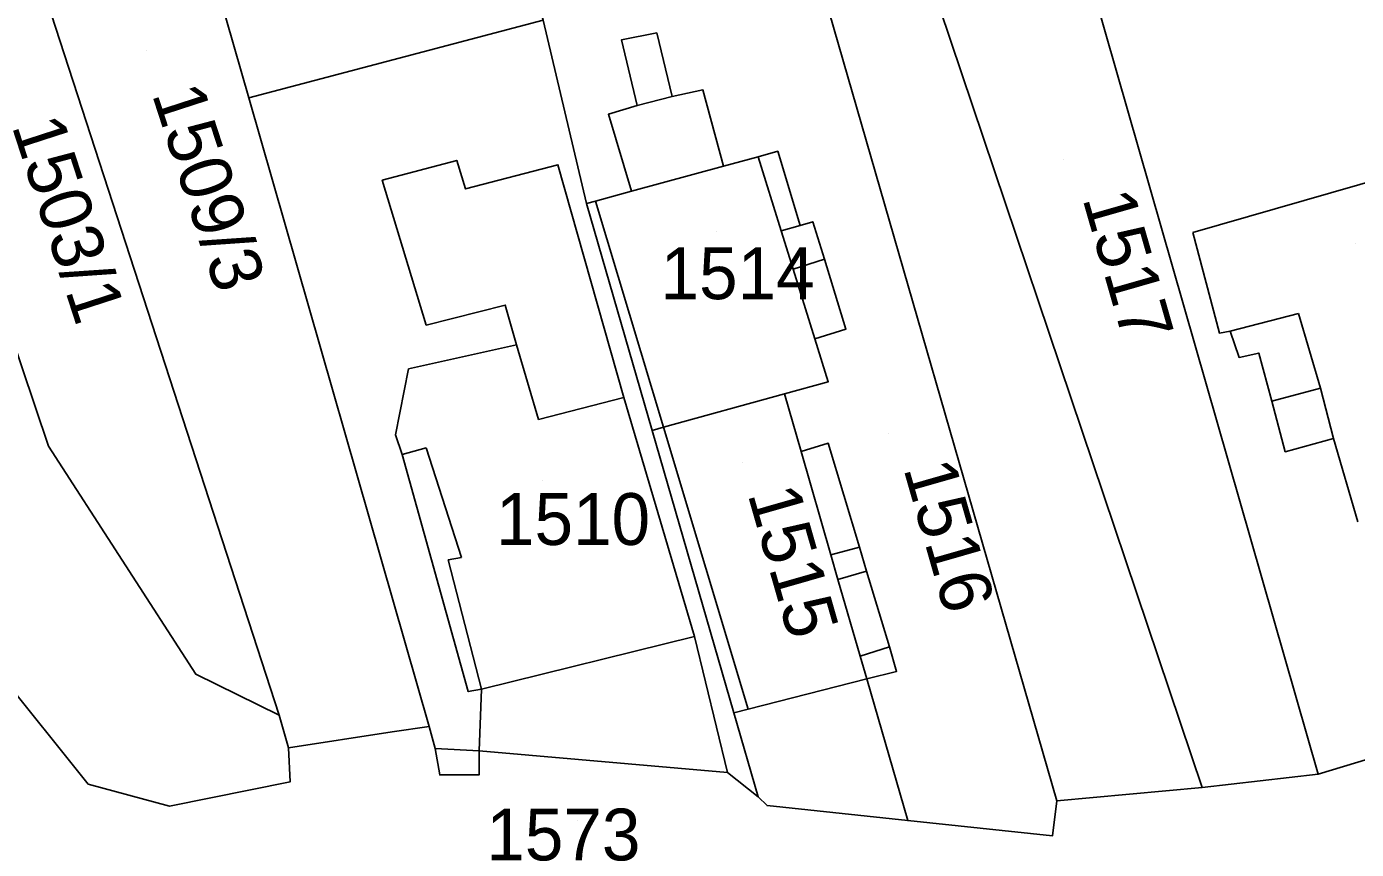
# Model space of a CAD drawing. Extents: x -263943 to -261149, y -1236934 to -1230686.
# Drawn here: x -262728.3 to -262676.9, y -1235184.1 to -1235152.3 of the extents above; entities that cross this region are included whole.
import ezdxf

# ---------------------------------------------------------------- set-up
doc = ezdxf.new("R2010")
doc.units = 0
for name, color, linetype in [('body_kn', 7, 'Continuous'), ('kladpar_druhypozemkov', 7, 'Continuous'), ('kladpar_hranice', 7, 'Continuous'), ('kladpar_parcelnecisla', 7, 'Continuous'), ('kladpar_plochy', 7, 'Continuous'), ('zappar_hrandruhpozemk', 7, 'Continuous')]:
    doc.layers.add(name, color=color, linetype=linetype)

msp = doc.modelspace()

# ---------------------------------------------------------------- linework, layer by layer
at = {"layer": 'body_kn'}
for p, q in [((-262703.94, -1235152.55), (-262703.94, -1235152.55)), ((-262705.3, -1235152.81), (-262705.3, -1235152.81)), ((-262719.69, -1235155.06), (-262719.69, -1235155.06)), ((-262703.35, -1235155.01), (-262703.35, -1235155.01)), ((-262702.16, -1235154.75), (-262702.16, -1235154.75)), ((-262704.7, -1235155.35), (-262704.7, -1235155.35)), ((-262704.7, -1235155.35), (-262704.7, -1235155.35)), ((-262705.81, -1235155.69), (-262705.81, -1235155.69)), ((-262699.27, -1235157.12), (-262699.27, -1235157.12)), ((-262711.66, -1235157.47), (-262711.66, -1235157.47)), ((-262707.76, -1235157.64), (-262707.76, -1235157.64)), ((-262701.37, -1235157.69), (-262701.37, -1235157.69)), ((-262700.03, -1235157.33), (-262700.03, -1235157.33)), ((-262700.03, -1235157.33), (-262700.03, -1235157.33)), ((-262714.54, -1235158.24), (-262714.54, -1235158.24)), ((-262711.32, -1235158.57), (-262711.32, -1235158.57)), ((-262704.92, -1235158.66), (-262704.92, -1235158.66)), ((-262704.92, -1235158.66), (-262704.92, -1235158.66)), ((-262706.66, -1235159.14), (-262706.66, -1235159.14)), ((-262706.3, -1235159.04), (-262706.3, -1235159.04)), ((-262699.14, -1235160.19), (-262699.14, -1235160.19)), ((-262699.14, -1235160.19), (-262699.14, -1235160.19)), ((-262698.4, -1235159.98), (-262698.4, -1235159.98)), ((-262697.92, -1235159.84), (-262697.92, -1235159.84)), ((-262697.92, -1235159.84), (-262697.92, -1235159.84)), ((-262683.24, -1235160.25), (-262683.24, -1235160.25)), ((-262697.47, -1235161.29), (-262697.47, -1235161.29)), ((-262698.68, -1235161.67), (-262698.68, -1235161.67)), ((-262698.68, -1235161.67), (-262698.68, -1235161.67)), ((-262709.79, -1235163.06), (-262709.79, -1235163.06)), ((-262679.17, -1235163.38), (-262679.17, -1235163.38)), ((-262712.84, -1235163.83), (-262712.84, -1235163.83)), ((-262697.84, -1235164.36), (-262697.84, -1235164.36)), ((-262696.64, -1235163.99), (-262696.64, -1235163.99)), ((-262682.22, -1235164.14), (-262682.22, -1235164.14)), ((-262681.8, -1235164.06), (-262681.8, -1235164.06)), ((-262681.8, -1235164.06), (-262681.8, -1235164.06)), ((-262709.36, -1235164.59), (-262709.36, -1235164.59)), ((-262709.36, -1235164.59), (-262709.36, -1235164.59)), ((-262680.7, -1235164.91), (-262680.7, -1235164.91)), ((-262681.46, -1235165.08), (-262681.46, -1235165.08)), ((-262713.52, -1235165.52), (-262713.52, -1235165.52)), ((-262697.32, -1235166.02), (-262697.32, -1235166.02)), ((-262678.32, -1235166.26), (-262678.32, -1235166.26)), ((-262678.32, -1235166.26), (-262678.32, -1235166.26)), ((-262705.21, -1235166.62), (-262705.21, -1235166.62)), ((-262699.01, -1235166.48), (-262699.01, -1235166.48)), ((-262680.19, -1235166.77), (-262680.19, -1235166.77)), ((-262708.51, -1235167.47), (-262708.51, -1235167.47)), ((-262704.12, -1235167.9), (-262704.12, -1235167.9)), ((-262703.68, -1235167.77), (-262703.68, -1235167.77)), ((-262703.68, -1235167.77), (-262703.68, -1235167.77)), ((-262727.43, -1235168.5), (-262727.43, -1235168.5)), ((-262714.03, -1235168.07), (-262714.03, -1235168.07)), ((-262697.32, -1235168.39), (-262697.32, -1235168.39)), ((-262677.81, -1235168.21), (-262677.81, -1235168.21)), ((-262677.81, -1235168.21), (-262677.81, -1235168.21)), ((-262713.77, -1235168.83), (-262713.77, -1235168.83)), ((-262713.77, -1235168.83), (-262713.77, -1235168.83)), ((-262712.84, -1235168.57), (-262712.84, -1235168.57)), ((-262698.37, -1235168.71), (-262698.37, -1235168.71)), ((-262679.68, -1235168.72), (-262679.68, -1235168.72)), ((-262696.12, -1235172.4), (-262696.12, -1235172.4)), ((-262696.12, -1235172.4), (-262696.12, -1235172.4)), ((-262711.99, -1235172.9), (-262711.99, -1235172.9)), ((-262711.48, -1235172.81), (-262711.48, -1235172.81)), ((-262697.22, -1235172.7), (-262697.22, -1235172.7)), ((-262697.22, -1235172.7), (-262697.22, -1235172.7)), ((-262696.95, -1235173.65), (-262696.95, -1235173.65)), ((-262696.95, -1235173.65), (-262696.95, -1235173.65)), ((-262695.84, -1235173.33), (-262695.84, -1235173.33)), ((-262702.49, -1235175.85), (-262702.49, -1235175.85)), ((-262696.09, -1235176.61), (-262696.09, -1235176.61)), ((-262696.09, -1235176.61), (-262696.09, -1235176.61)), ((-262694.96, -1235176.25), (-262694.96, -1235176.25)), ((-262694.68, -1235177.2), (-262694.68, -1235177.2)), ((-262721.74, -1235177.31), (-262721.74, -1235177.31)), ((-262695.83, -1235177.49), (-262695.83, -1235177.49)), ((-262695.83, -1235177.49), (-262695.83, -1235177.49)), ((-262711.22, -1235177.98), (-262711.22, -1235177.98)), ((-262710.71, -1235177.89), (-262710.71, -1235177.89)), ((-262710.71, -1235177.89), (-262710.71, -1235177.89)), ((-262700.41, -1235178.66), (-262700.41, -1235178.66)), ((-262718.52, -1235178.89), (-262718.52, -1235178.89)), ((-262700.96, -1235178.8), (-262700.96, -1235178.8)), ((-262700.96, -1235178.8), (-262700.96, -1235178.8)), ((-262714.15, -1235179.53), (-262714.15, -1235179.53)), ((-262712.73, -1235179.33), (-262712.73, -1235179.33)), ((-262718.16, -1235180.15), (-262718.16, -1235180.15)), ((-262718.16, -1235180.15), (-262718.16, -1235180.15)), ((-262712.49, -1235180.18), (-262712.49, -1235180.18)), ((-262712.49, -1235180.18), (-262712.49, -1235180.18)), ((-262710.8, -1235180.27), (-262710.8, -1235180.27)), ((-262710.8, -1235180.27), (-262710.8, -1235180.27)), ((-262712.32, -1235181.2), (-262712.32, -1235181.2)), ((-262710.8, -1235181.2), (-262710.8, -1235181.2)), ((-262701.21, -1235181.11), (-262701.21, -1235181.11)), ((-262678.4, -1235181.17), (-262678.4, -1235181.17)), ((-262725.89, -1235181.55), (-262725.89, -1235181.55)), ((-262718.09, -1235181.46), (-262718.09, -1235181.46)), ((-262682.89, -1235181.68), (-262682.89, -1235181.68)), ((-262700.02, -1235182.04), (-262700.02, -1235182.04)), ((-262700.02, -1235182.04), (-262700.02, -1235182.04)), ((-262699.68, -1235182.38), (-262699.68, -1235182.38)), ((-262688.49, -1235182.2), (-262688.49, -1235182.2)), ((-262722.75, -1235182.4), (-262722.75, -1235182.4)), ((-262694.25, -1235182.96), (-262694.25, -1235182.96)), ((-262688.66, -1235183.55), (-262688.66, -1235183.55)), ((-262688.66, -1235183.55), (-262688.66, -1235183.55))]:
    msp.add_line(p, q, dxfattribs=at)
at = {"layer": 'kladpar_druhypozemkov'}
for p, q in [((-262723.66, -1235153.23), (-262723.66, -1235153.23)), ((-262688.25, -1235157.43), (-262688.25, -1235157.43)), ((-262701.65, -1235160.23), (-262701.65, -1235160.23)), ((-262676.98, -1235160.67), (-262676.98, -1235160.67)), ((-262695.01, -1235168.01), (-262695.01, -1235168.01)), ((-262700.65, -1235169.13), (-262700.65, -1235169.13)), ((-262708.37, -1235169.82), (-262708.37, -1235169.82)), ((-262706.99, -1235182.96), (-262706.99, -1235182.96))]:
    msp.add_line(p, q, dxfattribs=at)
at = {"layer": 'kladpar_hranice'}
for points in [[(-262690.37, -1235141.19), (-262695.97, -1235142.8), (-262682.89, -1235181.68), (-262688.49, -1235182.2), (-262698.01, -1235149.24), (-262706.24, -1235120.78), (-262708.28, -1235113.32), (-262704.12, -1235112.13), (-262698.52, -1235110.69), (-262696.32, -1235118.23), (-262689.87, -1235141.1), (-262690.37, -1235141.19)], [(-262723.46, -1235141.93), (-262712.2, -1235138.71), (-262708.33, -1235152.06), (-262719.69, -1235155.06), (-262723.46, -1235141.93)], [(-262736.18, -1235142.49), (-262736.99, -1235141.47), (-262732.28, -1235139.44), (-262731.25, -1235141.15), (-262729.78, -1235143.66), (-262728.67, -1235147.64), (-262718.52, -1235178.89), (-262721.74, -1235177.31), (-262727.43, -1235168.5), (-262736.18, -1235142.49)], [(-262718.16, -1235180.15), (-262718.09, -1235181.46), (-262722.75, -1235182.4), (-262725.89, -1235181.55), (-262729.37, -1235177.23), (-262739.48, -1235152.32), (-262742.54, -1235147.07), (-262740.76, -1235145.12), (-262737.27, -1235141.12), (-262736.99, -1235141.47), (-262736.18, -1235142.49), (-262727.43, -1235168.5), (-262721.74, -1235177.31), (-262718.52, -1235178.89), (-262718.16, -1235180.15)], [(-262695.97, -1235142.8), (-262690.37, -1235141.19), (-262689.87, -1235141.1), (-262687.06, -1235151.01), (-262678.4, -1235181.17), (-262682.89, -1235181.68), (-262695.97, -1235142.8)], [(-262718.16, -1235180.15), (-262718.52, -1235178.89), (-262728.67, -1235147.64), (-262729.78, -1235143.66), (-262724.82, -1235142.31), (-262723.46, -1235141.93), (-262719.69, -1235155.06), (-262712.73, -1235179.33), (-262714.15, -1235179.53), (-262718.16, -1235180.15)], [(-262674.5, -1235179.98), (-262678.4, -1235181.17), (-262687.06, -1235151.01), (-262677.06, -1235148.13), (-262674.25, -1235157.7), (-262668.31, -1235178.28), (-262674.5, -1235179.98)], [(-262698.01, -1235149.24), (-262688.49, -1235182.2), (-262688.66, -1235183.55), (-262694.25, -1235182.96), (-262695.83, -1235177.49)], [(-262700.02, -1235182.04), (-262701.21, -1235181.11), (-262710.8, -1235180.27), (-262710.8, -1235181.2), (-262712.32, -1235181.2), (-262712.49, -1235180.18), (-262712.73, -1235179.33), (-262719.69, -1235155.06), (-262708.33, -1235152.06), (-262706.66, -1235159.14), (-262704.12, -1235167.9), (-262700.96, -1235178.8), (-262700.02, -1235182.04)], [(-262695.83, -1235177.49), (-262694.68, -1235177.2), (-262694.96, -1235176.25), (-262695.84, -1235173.33), (-262696.12, -1235172.4), (-262697.32, -1235168.39), (-262698.37, -1235168.71), (-262699.01, -1235166.48), (-262697.32, -1235166.02), (-262697.84, -1235164.36), (-262696.64, -1235163.99), (-262697.47, -1235161.29), (-262697.92, -1235159.84), (-262698.4, -1235159.98), (-262699.27, -1235157.12), (-262700.03, -1235157.33), (-262701.37, -1235157.69), (-262702.16, -1235154.75), (-262703.35, -1235155.01), (-262703.94, -1235152.55), (-262705.3, -1235152.81), (-262704.7, -1235155.35), (-262705.81, -1235155.69), (-262704.92, -1235158.66), (-262706.3, -1235159.04), (-262706.66, -1235159.14), (-262708.33, -1235152.06)], [(-262697.92, -1235159.84), (-262697.47, -1235161.29), (-262696.64, -1235163.99), (-262697.84, -1235164.36), (-262697.32, -1235166.02), (-262699.01, -1235166.48), (-262703.68, -1235167.77), (-262704.12, -1235167.9), (-262706.66, -1235159.14), (-262706.3, -1235159.04), (-262704.92, -1235158.66), (-262705.81, -1235155.69), (-262704.7, -1235155.35), (-262705.3, -1235152.81), (-262703.94, -1235152.55), (-262703.35, -1235155.01), (-262702.16, -1235154.75), (-262701.37, -1235157.69), (-262700.03, -1235157.33), (-262699.27, -1235157.12), (-262698.4, -1235159.98), (-262697.92, -1235159.84)], [(-262696.12, -1235172.4), (-262695.84, -1235173.33), (-262694.96, -1235176.25), (-262694.68, -1235177.2), (-262695.83, -1235177.49), (-262694.25, -1235182.96), (-262699.68, -1235182.38), (-262700.02, -1235182.04), (-262700.96, -1235178.8), (-262704.12, -1235167.9), (-262703.68, -1235167.77), (-262699.01, -1235166.48), (-262698.37, -1235168.71), (-262697.32, -1235168.39), (-262696.12, -1235172.4)], [(-262729.37, -1235177.23), (-262725.89, -1235181.55), (-262722.75, -1235182.4), (-262718.09, -1235181.46), (-262718.16, -1235180.15), (-262714.15, -1235179.53), (-262712.73, -1235179.33), (-262712.49, -1235180.18), (-262712.32, -1235181.2), (-262710.8, -1235181.2), (-262710.8, -1235180.27), (-262701.21, -1235181.11), (-262700.02, -1235182.04), (-262699.68, -1235182.38), (-262694.25, -1235182.96), (-262688.66, -1235183.55)], [(-262688.66, -1235183.55), (-262688.49, -1235182.2), (-262682.89, -1235181.68), (-262678.4, -1235181.17), (-262674.5, -1235179.98)]]:
    msp.add_lwpolyline(points, dxfattribs=at)
at = {"layer": 'kladpar_plochy'}
for points in [[(-262690.37, -1235141.19), (-262695.97, -1235142.8), (-262682.89, -1235181.68), (-262688.49, -1235182.2), (-262698.01, -1235149.24), (-262706.24, -1235120.78), (-262708.28, -1235113.32), (-262704.12, -1235112.13), (-262698.52, -1235110.69), (-262696.32, -1235118.23), (-262689.87, -1235141.1)], [(-262723.46, -1235141.93), (-262712.2, -1235138.71), (-262708.33, -1235152.06), (-262719.69, -1235155.06)], [(-262736.18, -1235142.49), (-262736.99, -1235141.47), (-262732.28, -1235139.44), (-262731.25, -1235141.15), (-262729.78, -1235143.66), (-262728.67, -1235147.64), (-262718.52, -1235178.89), (-262721.74, -1235177.31), (-262727.43, -1235168.5)], [(-262718.16, -1235180.15), (-262718.09, -1235181.46), (-262722.75, -1235182.4), (-262725.89, -1235181.55), (-262729.37, -1235177.23), (-262739.48, -1235152.32), (-262742.54, -1235147.07), (-262740.76, -1235145.12), (-262737.27, -1235141.12), (-262736.99, -1235141.47), (-262736.18, -1235142.49), (-262727.43, -1235168.5), (-262721.74, -1235177.31), (-262718.52, -1235178.89)], [(-262695.97, -1235142.8), (-262690.37, -1235141.19), (-262689.87, -1235141.1), (-262687.06, -1235151.01), (-262678.4, -1235181.17), (-262682.89, -1235181.68)], [(-262718.16, -1235180.15), (-262718.52, -1235178.89), (-262728.67, -1235147.64), (-262729.78, -1235143.66), (-262724.82, -1235142.31), (-262723.46, -1235141.93), (-262719.69, -1235155.06), (-262712.73, -1235179.33), (-262714.15, -1235179.53)], [(-262674.5, -1235179.98), (-262678.4, -1235181.17), (-262687.06, -1235151.01), (-262677.06, -1235148.13), (-262674.25, -1235157.7), (-262668.31, -1235178.28)], [(-262700.02, -1235182.04), (-262701.21, -1235181.11), (-262710.8, -1235180.27), (-262710.8, -1235181.2), (-262712.32, -1235181.2), (-262712.49, -1235180.18), (-262712.73, -1235179.33), (-262719.69, -1235155.06), (-262708.33, -1235152.06), (-262706.66, -1235159.14), (-262704.12, -1235167.9), (-262700.96, -1235178.8)], [(-262697.92, -1235159.84), (-262697.47, -1235161.29), (-262696.64, -1235163.99), (-262697.84, -1235164.36), (-262697.32, -1235166.02), (-262699.01, -1235166.48), (-262703.68, -1235167.77), (-262704.12, -1235167.9), (-262706.66, -1235159.14), (-262706.3, -1235159.04), (-262704.92, -1235158.66), (-262705.81, -1235155.69), (-262704.7, -1235155.35), (-262705.3, -1235152.81), (-262703.94, -1235152.55), (-262703.35, -1235155.01), (-262702.16, -1235154.75), (-262701.37, -1235157.69), (-262700.03, -1235157.33), (-262699.27, -1235157.12), (-262698.4, -1235159.98)], [(-262696.12, -1235172.4), (-262695.84, -1235173.33), (-262694.96, -1235176.25), (-262694.68, -1235177.2), (-262695.83, -1235177.49), (-262694.25, -1235182.96), (-262699.68, -1235182.38), (-262700.02, -1235182.04), (-262700.96, -1235178.8), (-262704.12, -1235167.9), (-262703.68, -1235167.77), (-262699.01, -1235166.48), (-262698.37, -1235168.71), (-262697.32, -1235168.39)]]:
    msp.add_lwpolyline(points, close=True, dxfattribs=at)
for points in [[(-262698.01, -1235149.24), (-262688.49, -1235182.2), (-262688.66, -1235183.55), (-262694.25, -1235182.96), (-262695.83, -1235177.49), (-262694.68, -1235177.2), (-262694.96, -1235176.25), (-262695.84, -1235173.33), (-262696.12, -1235172.4), (-262697.32, -1235168.39), (-262698.37, -1235168.71), (-262699.01, -1235166.48), (-262697.32, -1235166.02), (-262697.84, -1235164.36), (-262696.64, -1235163.99), (-262697.47, -1235161.29), (-262697.92, -1235159.84), (-262698.4, -1235159.98), (-262699.27, -1235157.12), (-262700.03, -1235157.33), (-262701.37, -1235157.69), (-262702.16, -1235154.75), (-262703.35, -1235155.01), (-262703.94, -1235152.55), (-262705.3, -1235152.81), (-262704.7, -1235155.35), (-262705.81, -1235155.69), (-262704.92, -1235158.66), (-262706.3, -1235159.04), (-262706.66, -1235159.14), (-262708.33, -1235152.06)], [(-262729.37, -1235177.23), (-262725.89, -1235181.55), (-262722.75, -1235182.4), (-262718.09, -1235181.46), (-262718.16, -1235180.15), (-262714.15, -1235179.53), (-262712.73, -1235179.33), (-262712.49, -1235180.18), (-262712.32, -1235181.2), (-262710.8, -1235181.2), (-262710.8, -1235180.27), (-262701.21, -1235181.11), (-262700.02, -1235182.04), (-262699.68, -1235182.38), (-262694.25, -1235182.96), (-262688.66, -1235183.55), (-262688.49, -1235182.2), (-262682.89, -1235181.68), (-262678.4, -1235181.17), (-262674.5, -1235179.98)]]:
    msp.add_lwpolyline(points, dxfattribs=at)
at = {"layer": 'zappar_hrandruhpozemk'}
for p, q in [((-262704.7, -1235155.35), (-262703.35, -1235155.01)), ((-262704.92, -1235158.66), (-262701.37, -1235157.69)), ((-262674.93, -1235157.87), (-262683.24, -1235160.25)), ((-262703.68, -1235167.77), (-262706.3, -1235159.04)), ((-262699.14, -1235160.19), (-262698.4, -1235159.98)), ((-262698.68, -1235161.67), (-262697.47, -1235161.29)), ((-262681.8, -1235164.06), (-262679.17, -1235163.38)), ((-262709.36, -1235164.59), (-262713.52, -1235165.52)), ((-262713.52, -1235165.52), (-262714.03, -1235168.07)), ((-262678.32, -1235166.26), (-262680.19, -1235166.77)), ((-262708.51, -1235167.47), (-262705.21, -1235166.62)), ((-262700.41, -1235178.66), (-262703.68, -1235167.77)), ((-262677.81, -1235168.21), (-262676.88, -1235171.43)), ((-262713.77, -1235168.83), (-262712.84, -1235168.57)), ((-262712.84, -1235168.57), (-262711.48, -1235172.81)), ((-262697.22, -1235172.7), (-262696.12, -1235172.4)), ((-262696.95, -1235173.65), (-262695.84, -1235173.33)), ((-262710.71, -1235177.89), (-262702.49, -1235175.85)), ((-262702.49, -1235175.85), (-262701.21, -1235181.11)), ((-262696.09, -1235176.61), (-262694.96, -1235176.25)), ((-262700.41, -1235178.66), (-262695.83, -1235177.49)), ((-262710.8, -1235180.27), (-262710.71, -1235177.89)), ((-262700.96, -1235178.8), (-262700.41, -1235178.66)), ((-262712.49, -1235180.18), (-262710.8, -1235180.27))]:
    msp.add_line(p, q, dxfattribs=at)
for points in [[(-262702.49, -1235175.85), (-262705.21, -1235166.62), (-262707.76, -1235157.64), (-262711.32, -1235158.57), (-262711.66, -1235157.47), (-262714.54, -1235158.24), (-262712.84, -1235163.83), (-262709.79, -1235163.06), (-262709.36, -1235164.59), (-262708.51, -1235167.47)], [(-262700.03, -1235157.33), (-262699.14, -1235160.19), (-262698.68, -1235161.67), (-262697.84, -1235164.36)], [(-262683.24, -1235160.25), (-262682.22, -1235164.14), (-262681.8, -1235164.06), (-262681.46, -1235165.08), (-262680.7, -1235164.91), (-262680.19, -1235166.77), (-262679.68, -1235168.72), (-262677.81, -1235168.21)], [(-262679.17, -1235163.38), (-262678.32, -1235166.26), (-262677.81, -1235168.21)], [(-262714.03, -1235168.07), (-262713.77, -1235168.83), (-262711.22, -1235177.98), (-262710.71, -1235177.89)], [(-262695.83, -1235177.49), (-262696.09, -1235176.61), (-262696.95, -1235173.65), (-262697.22, -1235172.7), (-262698.37, -1235168.71)], [(-262711.48, -1235172.81), (-262711.99, -1235172.9), (-262710.71, -1235177.89)]]:
    msp.add_lwpolyline(points, dxfattribs=at)

# ---------------------------------------------------------------- texts
at = {"layer": 'kladpar_parcelnecisla'}
for s, rotation, p in [('1509/3', 288, (-262723.442, -1235154.906)), ('1503/1', 288, (-262728.855, -1235156.135)), ('1517', 286, (-262687.515, -1235158.936)), ('1516', 286, (-262694.428, -1235169.36)), ('1515', 286, (-262700.443, -1235170.347))]:
    msp.add_text(s, height=2, rotation=rotation, dxfattribs=at).set_placement(p)
for s, p in [('1514', (-262703.796, -1235162.83)), ('1510', (-262710.148, -1235172.32)), ('1573', (-262710.521, -1235184.5))]:
    msp.add_text(s, height=2, dxfattribs=at).set_placement(p)

doc.saveas('drawing.dxf')
